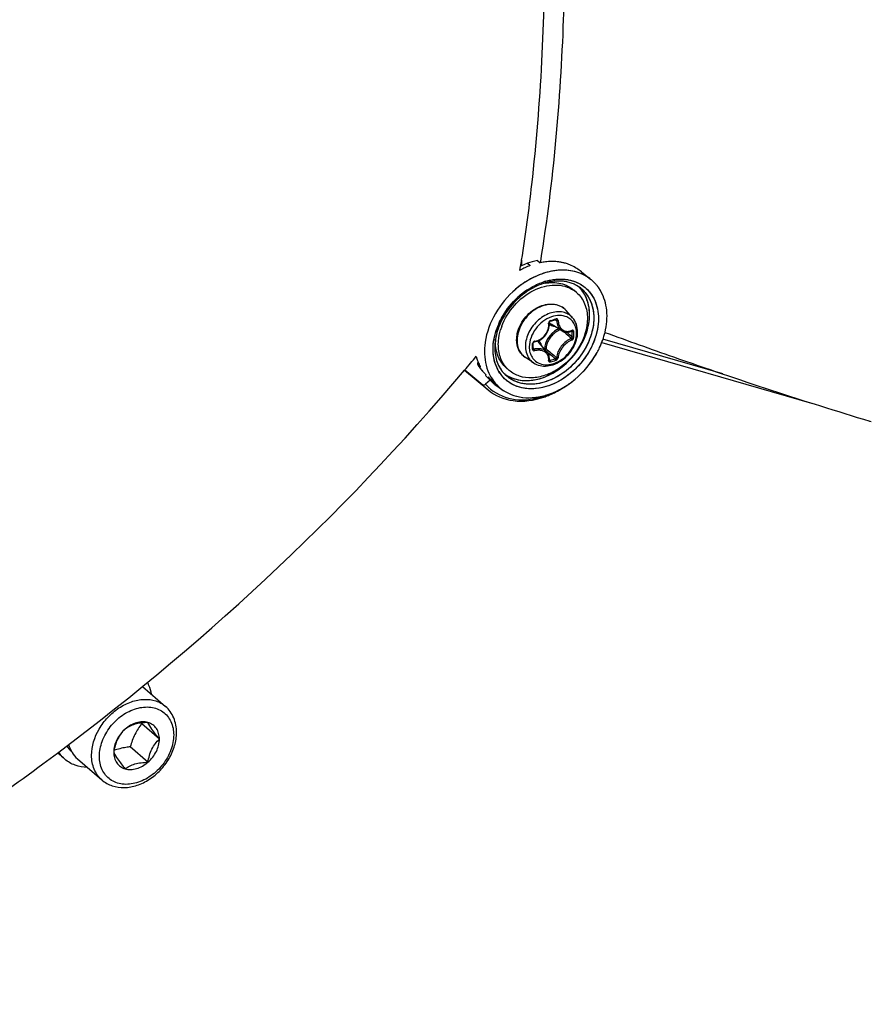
# Model space of a CAD drawing. Header units: millimetres. Extents: x 0 to 420, y 0 to 297.
# Tile 376 of 514: x 350.96 to 358.4, y 171.95 to 180.55. Entities that reach past the tile are written whole.
import ezdxf

# ---------------------------------------------------------------- set-up
doc = ezdxf.new("R2010")
doc.units = ezdxf.units.MM
doc.header["$LTSCALE"] = 23.1
doc.layers.get('0').update_dxf_attribs({"linetype": 'CONTINUOUS'})

msp = doc.modelspace()

# ---------------------------------------------------------------- linework, layer by layer
at = {"color": 7, "linetype": 'Continuous'}
for p, q in [((355.344, 178.4539), (355.344, 178.4032)), ((355.4813, 178.4504), (355.5058, 178.4302)), ((355.5077, 178.4459), (355.5051, 178.4303)), ((355.5081, 178.4454), (355.5055, 178.4298)), ((355.5058, 178.4302), (355.5068, 178.4304)), ((355.329, 178.3638), (355.335, 178.3992)), ((355.3296, 178.3631), (355.3354, 178.3987)), ((355.344, 178.4032), (355.335, 178.3992)), ((355.3946, 178.4254), (355.344, 178.4032)), ((355.3946, 178.4254), (355.4192, 178.4052)), ((355.8668, 178.3503), (355.9491, 178.2846)), ((355.3898, 178.1906), (355.4001, 178.1974)), ((355.5383, 178.2495), (355.539, 178.2496)), ((355.5383, 178.2494), (355.539, 178.2495)), ((355.5503, 178.2536), (355.5481, 178.2528)), ((355.5503, 178.2536), (355.5481, 178.2529)), ((355.8244, 178.17), (355.7994, 178.1917)), ((355.7893, 177.9501), (355.7339, 178.0126)), ((355.5942, 177.9188), (355.609, 177.9229)), ((355.6058, 177.957), (355.6054, 177.9569)), ((355.6058, 177.957), (355.6054, 177.9569)), ((355.6384, 177.9315), (355.6495, 177.9255)), ((355.6953, 177.8363), (355.6025, 177.8939)), ((355.7357, 177.8239), (355.738, 177.822)), ((355.7792, 177.8321), (355.7862, 177.8284)), ((355.783, 177.8339), (355.7821, 177.8332)), ((355.7821, 177.8332), (355.7834, 177.8337)), ((355.7834, 177.8337), (355.7839, 177.8337)), ((355.1157, 177.7609), (355.1157, 177.7613)), ((355.1159, 177.761), (355.1159, 177.7613)), ((357.1017, 177.4589), (356.0545, 177.7611)), ((355.0214, 177.7034), (355.0214, 177.703)), ((355.446, 177.7092), (355.4459, 177.7279)), ((355.4459, 177.6806), (355.446, 177.7041)), ((355.4459, 177.6875), (355.4552, 177.6751)), ((355.446, 177.7041), (355.446, 177.7092)), ((355.5675, 177.6475), (355.4975, 177.7309)), ((355.5445, 177.6802), (355.5409, 177.6792)), ((355.5541, 177.6634), (355.5698, 177.6501)), ((356.0448, 177.7332), (357.8792, 177.2036)), ((354.9605, 177.5701), (354.9587, 177.5441)), ((355.4479, 177.5559), (355.3781, 177.6017)), ((355.5698, 177.6501), (355.5875, 177.6351)), ((355.5853, 177.5793), (355.5862, 177.5784)), ((355.5861, 177.5863), (355.592, 177.5781)), ((355.5861, 177.5863), (355.5888, 177.5826)), ((355.5862, 177.5784), (355.5872, 177.5779)), ((354.8456, 177.4916), (355.0472, 177.3216)), ((354.8486, 177.4952), (355.0039, 177.3642)), ((354.9587, 177.5441), (354.9822, 177.522)), ((354.975, 177.5171), (354.9745, 177.5179)), ((354.975, 177.5171), (354.9745, 177.5178)), ((354.9818, 177.5227), (354.9822, 177.522)), ((354.9819, 177.5228), (354.9822, 177.522)), ((355.002, 177.4816), (355.0256, 177.4595)), ((355.2352, 177.4897), (355.2102, 177.5114)), ((355.0314, 177.4534), (355.0266, 177.444)), ((355.0695, 177.4038), (355.0266, 177.444)), ((355.0695, 177.4038), (355.0289, 177.3687)), ((355.0507, 177.4333), (355.1396, 177.3499)), ((355.0695, 177.4038), (355.0912, 177.3817)), ((358.3867, 177.0469), (358.401, 177.0426)), ((358.387, 177.0467), (358.4013, 177.0423)), ((352.0287, 174.7283), (352.2303, 174.5537)), ((352.1771, 174.2685), (352.0221, 174.4028)), ((351.3497, 174.0926), (351.2997, 174.1359)), ((352.0771, 174.0664), (351.9221, 174.2007)), ((351.4606, 174.0958), (351.6738, 173.9112))]:
    msp.add_line(p, q, dxfattribs=at)
for points in [[(355.5862, 177.8957), (355.5854, 177.9062), (355.5854, 177.9076), (355.5857, 177.9092), (355.5861, 177.9107), (355.5868, 177.9122), (355.5876, 177.9137), (355.5886, 177.915), (355.5898, 177.9162), (355.591, 177.9172), (355.5923, 177.918), (355.5936, 177.9186), (355.5942, 177.9188)], [(355.609, 177.9229), (355.6179, 177.9255), (355.6267, 177.928), (355.6415, 177.9324)], [(355.6415, 177.9324), (355.6421, 177.9326), (355.6432, 177.9327), (355.6441, 177.9327), (355.6449, 177.9324), (355.6452, 177.9323)], [(355.4567, 177.7393), (355.4663, 177.7412), (355.479, 177.7447), (355.4914, 177.7493), (355.5034, 177.755), (355.5149, 177.7618), (355.5258, 177.7695), (355.536, 177.7782), (355.5455, 177.7877), (355.5541, 177.7979), (355.5619, 177.8088), (355.5686, 177.8202), (355.5744, 177.8322), (355.5791, 177.8445), (355.5826, 177.8571), (355.585, 177.8699), (355.5862, 177.8828), (355.5862, 177.8957)], [(355.6952, 177.8364), (355.699, 177.8342), (355.7074, 177.8301), (355.7162, 177.8271), (355.7254, 177.825), (355.735, 177.8239)], [(355.735, 177.8239), (355.7447, 177.8239), (355.7546, 177.825), (355.7646, 177.8271), (355.7746, 177.8302), (355.7821, 177.8332)], [(355.4459, 177.7279), (355.4459, 177.7287), (355.4462, 177.73), (355.4466, 177.7314), (355.4473, 177.7328), (355.4483, 177.7341), (355.4493, 177.7354), (355.4506, 177.7365), (355.4519, 177.7374), (355.4533, 177.7382), (355.4548, 177.7388), (355.4563, 177.7392), (355.4567, 177.7393)], [(355.4465, 177.6782), (355.4462, 177.6787), (355.446, 177.6794), (355.4459, 177.6802), (355.4459, 177.6806)], [(355.5808, 177.625), (355.577, 177.6334), (355.5723, 177.6412), (355.5675, 177.6474)], [(355.5854, 177.5801), (355.5862, 177.5873), (355.5863, 177.5972), (355.5855, 177.6068), (355.5836, 177.6161), (355.5808, 177.625)], [(355.5854, 177.5792), (355.5854, 177.5792), (355.5854, 177.5791), (355.5854, 177.5792), (355.5854, 177.5796), (355.5854, 177.5801)]]:
    msp.add_lwpolyline(points, dxfattribs=at)
for centre, radius, start, end in [((341.1898, 180.6831), 14.3288, 350.82654, 351.04884), ((355.6169, 177.8943), 0.5473, 98.97336, 101.60411), ((355.6141, 177.9119), 0.5294, 96.68859, 98.97178), ((355.6118, 177.9314), 0.5098, 93.83159, 96.69251), ((355.6104, 177.9519), 0.4893, 91.47375, 93.8283), ((355.61, 177.971), 0.4702, 88.36668, 91.47661), ((355.6104, 177.9879), 0.4533, 85.9726, 88.36178), ((355.6116, 178.0046), 0.4366, 82.54853, 85.97843), ((355.6136, 178.0202), 0.4208, 80.1968, 82.54112), ((355.616, 178.0338), 0.407, 76.21093, 80.20309), ((355.6187, 178.0453), 0.3952, 74.16715, 76.20089), ((355.6678, 177.7461), 0.7045, 116.31565, 118.73655), ((355.6603, 177.7611), 0.6879, 114.68957, 116.31309), ((355.6483, 177.7879), 0.6585, 110.36009, 114.71119), ((355.6231, 178.0601), 0.3798, 67.92224, 74.19347), ((355.5379, 177.9209), 0.5414, 59.30368, 65.09671), ((355.5587, 177.9569), 0.4999, 57.72611, 59.24869), ((355.7039, 177.7535), 0.5364, 107.2419, 108.75764), ((355.6985, 177.7712), 0.518, 106.11336, 107.38578), ((355.6808, 177.7934), 0.4783, 104.81824, 105.95505), ((355.6831, 177.7853), 0.4867, 104.83782, 105.82661), ((355.6753, 177.8168), 0.4543, 97.79946, 104.90926), ((355.675, 177.8169), 0.4542, 97.76099, 104.8724), ((355.6694, 177.8563), 0.4143, 94.73186, 97.73086), ((355.6701, 177.8506), 0.4201, 94.7532, 97.71086), ((355.6675, 177.8823), 0.3883, 88.61528, 94.76342), ((355.6677, 177.8825), 0.3881, 88.64073, 94.79328), ((355.6679, 177.909), 0.3616, 84.94771, 88.58318), ((355.6681, 177.9107), 0.3599, 84.94618, 88.59836), ((355.6703, 177.9338), 0.3367, 78.44251, 84.97377), ((355.6703, 177.9339), 0.3366, 78.44528, 84.97884), ((355.6744, 177.9549), 0.3152, 74.44654, 78.40887), ((355.6748, 177.9567), 0.3134, 74.42201, 78.40695), ((355.6787, 177.9704), 0.2991, 66.87109, 74.43713), ((355.6791, 177.9715), 0.298, 66.86636, 74.46287), ((355.7205, 177.9919), 0.3717, 66.70874, 67.7143), ((355.732, 178.0129), 0.3478, 49.06362, 51.38133), ((355.7322, 178.0131), 0.3474, 49.06265, 51.38417), ((355.7316, 178.0125), 0.3483, 44.96524, 49.05918), ((355.7319, 178.0128), 0.3479, 44.96163, 49.06021), ((355.7298, 178.0107), 0.3509, 41.90395, 44.96067), ((355.7299, 178.0108), 0.3507, 41.9065, 44.96465), ((355.768, 177.6286), 0.6774, 122.90218, 132.42743), ((355.7674, 177.6296), 0.6763, 123.93982, 130.92048), ((355.6907, 177.7604), 0.5128, 107.20857, 110.38527), ((355.6899, 177.7638), 0.5093, 107.32446, 110.44378), ((355.6832, 177.7852), 0.4869, 106.11324, 107.31053), ((355.6859, 177.7755), 0.4969, 106.09971, 107.19801), ((355.6186, 177.8527), 0.4048, 99.99067, 101.34651), ((355.6817, 177.7902), 0.4817, 105.9539, 106.11066), ((355.6832, 177.9814), 0.2872, 63.20249, 66.83908), ((355.6834, 177.9821), 0.2865, 63.1866, 66.83208), ((355.658, 177.9778), 0.2542, 49.1138, 56.51182), ((355.689, 177.9926), 0.2746, 51.45357, 63.22677), ((355.6466, 178.0155), 0.2832, 42.60622, 45.71581), ((355.6462, 178.0151), 0.2837, 42.65384, 45.69266), ((355.6454, 178.0143), 0.2849, 42.00251, 42.65523), ((355.6457, 178.0147), 0.2844, 41.99977, 42.60766), ((355.6429, 178.0122), 0.2882, 34.71844, 41.98672), ((355.6801, 177.9829), 0.2877, 34.74605, 51.27615), ((355.7269, 178.0081), 0.3547, 37.78256, 41.90075), ((355.7272, 178.0084), 0.3543, 37.77973, 41.90292), ((355.7243, 178.0061), 0.3581, 35.68385, 37.78205), ((355.7239, 178.0058), 0.3586, 35.24001, 37.78436), ((355.7227, 178.0049), 0.36, 35.23776, 35.68506), ((355.7218, 178.0043), 0.3612, 34.73195, 35.23773), ((355.7224, 178.0047), 0.3604, 34.72691, 35.24162), ((355.7155, 178), 0.3688, 29.51432, 34.7143), ((355.7157, 178.0002), 0.3685, 29.51103, 34.70771), ((355.7874, 177.6069), 0.7065, 132.39492, 148.85272), ((355.7768, 177.6183), 0.6909, 130.90081, 132.28464), ((355.6187, 177.9105), 0.1539, 50.53518, 52.38989), ((355.6188, 177.9107), 0.1537, 47.20358, 50.53486), ((355.6183, 177.9102), 0.1545, 41.53019, 47.1948), ((355.7429, 177.6329), 0.6549, 154.55997, 155.05345), ((355.7524, 177.6283), 0.6654, 151.20704, 154.5529), ((355.7622, 177.6229), 0.6767, 148.91513, 151.21155), ((355.0642, 179.8583), 2.0045, 285.39308, 286.80749), ((355.685, 177.7269), 0.2433, 109.0753, 109.22931), ((355.7037, 177.649), 0.6125, 158.95151, 161.75789), ((355.7102, 177.6468), 0.6194, 158.58314, 159.04535), ((355.726, 177.6404), 0.6365, 155.97088, 158.95168), ((355.7216, 177.6422), 0.6317, 156.1637, 158.57629), ((355.7388, 177.6348), 0.6504, 155.05293, 155.97876), ((355.6488, 177.6977), 0.5108, 159.68136, 163.43785), ((355.6498, 177.9702), 0.0898, 224.14979, 225.13489), ((355.65, 177.9705), 0.0901, 225.16768, 238.19258), ((355.7509, 177.6685), 0.202, 114.0645, 126.40526), ((347.5983, 168.2622), 12.5417, 49.56104, 49.72441), ((355.7405, 177.9366), 0.1071, 290.31697, 292.26307), ((355.7393, 177.9396), 0.1103, 292.2624, 294.07545), ((354.321, 177.8046), 1.4654, 0.00233, 0.92882), ((354.3227, 177.8037), 1.4783, 0.0024, 0.92888), ((355.5945, 177.6846), 0.4855, 172.51311, 173.569), ((355.5869, 177.6855), 0.4778, 172.64471, 173.57065), ((355.5977, 177.6841), 0.4887, 170.9678, 172.64111), ((355.6046, 177.6833), 0.4956, 170.9567, 172.51146), ((355.5139, 177.7389), 0.3989, 176.84096, 179.98573), ((355.462, 177.7235), 0.0216, 99.06376, 106.76369), ((355.4285, 177.6729), 0.0902, 40.02572, 53.88647), ((355.7647, 177.6506), 0.2113, 135.09832, 148.10442), ((348.3334, 169.1236), 11.4092, 49.26308, 49.56466), ((347.7549, 168.3256), 12.4061, 49.65654, 49.94798), ((354.3696, 177.8046), 1.4168, 359.05537, 0.00295), ((354.3718, 177.8037), 1.4292, 359.05547, 0.00301), ((353.2986, 177.6993), 2.1407, 0.00233, 0.64253), ((353.3786, 177.6993), 2.0607, 359.34524, 0.00194), ((355.4432, 177.6806), 0.00271, 351.60329, 359.32144), ((355.4132, 177.6725), 0.1114, 16.50857, 23.3442), ((363.2103, 186.7644), 11.8794, 229.89404, 230.16205), ((339.6972, 190.2664), 19.8161, 319.85896, 320.31525), ((355.3591, 177.7214), 0.4268, 194.79108, 196.49377), ((355.3495, 177.7185), 0.4168, 196.49137, 199.11174), ((355.3494, 177.7185), 0.4167, 196.49124, 199.11198), ((355.3407, 177.7155), 0.4075, 199.1151, 200.94263), ((355.3343, 177.713), 0.4006, 200.93755, 202.45476), ((362.7004, 186.0567), 11.0235, 229.81565, 230.16603), ((355.2172, 178.9652), 1.4368, 285.12112, 287.07727), ((355.2179, 178.9633), 1.4495, 285.13021, 287.08635), ((362.2619, 185.6272), 10.3986, 230.16047, 230.51372), ((355.3118, 178.0248), 0.789, 329.89548, 331.32137), ((355.284, 177.7224), 0.371, 208.72649, 210.70742), ((355.3262, 177.7097), 0.3918, 202.45022, 205.24081), ((355.2795, 177.7197), 0.3658, 210.70754, 212.70711), ((355.2787, 177.7192), 0.3648, 210.70555, 213.50232), ((355.2766, 177.7179), 0.3623, 212.70922, 213.50669), ((355.3151, 177.7044), 0.3796, 205.23839, 208.59709), ((355.3151, 177.7044), 0.3795, 205.23836, 208.59632), ((355.2747, 177.7166), 0.36, 213.64571, 214.72641), ((355.2705, 177.7137), 0.3549, 213.62951, 220.83979), ((355.2721, 177.7148), 0.3569, 214.72521, 216.75798), ((355.2694, 177.7127), 0.3535, 216.75852, 218.80436), ((355.267, 177.7109), 0.3505, 218.80456, 220.86217), ((355.413, 177.6408), 0.3128, 210.79009, 214.71405), ((355.3998, 177.6551), 0.285, 214.19294, 214.45497), ((355.3994, 177.6548), 0.2845, 214.45497, 214.71783), ((355.3932, 177.6505), 0.2769, 214.45948, 214.72693), ((355.3915, 177.6493), 0.2748, 214.69889, 226.77666), ((355.4017, 177.6819), 0.2543, 221.70798, 229.09647), ((355.2885, 177.6869), 0.3477, 220.85049, 222.80804), ((355.4034, 177.6217), 0.3795, 208.25195, 208.50269), ((355.4031, 177.6216), 0.3791, 208.28896, 208.50807), ((355.3952, 177.6171), 0.3701, 208.47923, 214.6989), ((355.2901, 177.6805), 0.3541, 233.68277, 237.60885), ((355.3826, 177.6084), 0.3548, 214.70639, 226.77538), ((355.4068, 177.6366), 0.3052, 214.72363, 222.49614), ((355.3616, 177.6861), 0.2812, 231.41688, 232.72204), ((355.3614, 177.6859), 0.281, 231.40641, 232.71341), ((355.3627, 177.6876), 0.2831, 232.72517, 236.28952), ((355.3625, 177.6874), 0.2828, 232.71654, 236.28836), ((355.3641, 177.6898), 0.2856, 236.28857, 238.56261), ((355.3639, 177.6895), 0.2854, 236.28744, 238.55443), ((355.3026, 177.6243), 0.3961, 221.04938, 229.84574), ((355.3186, 177.6226), 0.3852, 221.23813, 225.79496), ((355.3171, 177.6211), 0.3831, 225.79755, 230.3608), ((355.3327, 177.6391), 0.3531, 226.8271, 227.67497), ((355.3325, 177.6389), 0.3527, 227.67516, 232.17418), ((355.2921, 177.6838), 0.3579, 237.60936, 240.35668), ((355.3337, 177.6405), 0.3547, 232.18307, 237.36003), ((355.3777, 177.6037), 0.348, 226.8293, 227.79329), ((355.3772, 177.6032), 0.3473, 226.82951, 227.79342), ((355.3366, 177.6451), 0.3602, 237.36206, 241.65366), ((355.3034, 177.9459), 0.7289, 288.83726, 292.1284), ((355.3163, 177.929), 0.7002, 289.22178, 289.97217), ((355.3891, 177.8463), 0.5972, 285.35535, 285.70945), ((355.3881, 177.8499), 0.601, 285.70949, 286.104), ((355.3885, 177.8487), 0.5997, 285.7065, 286.11081), ((355.3828, 177.8678), 0.6196, 286.11887, 289.45337), ((355.3829, 177.8672), 0.619, 286.12661, 289.45581), ((354.7794, 176.5254), 3.4798, 217.46975, 217.58992), ((351.4842, 174.3489), 0.2818, 225.66328, 229.10407), ((351.5628, 174.3381), 0.2351, 213.65953, 228.59077)]:
    msp.add_arc(centre, radius, start, end, dxfattribs=at)
for points, knots in [([(355.7215, 181.3139), (355.7215, 181.0609), (355.705, 180.1018), (355.6209, 179.1428), (355.5081, 178.4454)], [0, 0, 0, 0, 0.263653, 1, 1, 1, 1]), ([(355.3442, 178.4536), (355.3787, 178.6731), (355.5034, 179.6048), (355.5483, 180.5463), (355.5483, 181.2639)], [0, 0, 0, 0, 0.236405, 1, 1, 1, 1]), ([(353.4105, 169.9695), (355.4863, 170.1117), (359.7227, 170.8215), (365.9259, 172.9975), (371.9491, 176.234), (375.6786, 179.0011), (377.4628, 180.5256)], [0, 0, 0, 0, 0.23396, 0.479862, 0.736111, 1, 1, 1, 1]), ([(343.7861, 171.6694), (344.9761, 171.201), (347.479, 170.4517), (351.4264, 169.92), (355.5525, 169.97), (361.2919, 170.8227), (368.5188, 173.3611), (373.7947, 176.6406), (376.308, 178.5673)], [0, 0, 0, 0, 0.110691, 0.22497, 0.343508, 0.466632, 0.725895, 1, 1, 1, 1]), ([(355.8615, 178.3359), (355.8172, 178.354), (355.7168, 178.3738), (355.56, 178.353), (355.4042, 178.2867), (355.3104, 178.2171), (355.2668, 178.1767)], [0, 0, 0, 0, 0.222127, 0.463324, 0.724409, 1, 1, 1, 1]), ([(355.5547, 178.3438), (355.529, 178.3364), (355.4241, 178.2984), (355.3294, 178.2346), (355.2673, 178.1772)], [0, 0, 0, 0, 0.240548, 1, 1, 1, 1]), ([(355.8605, 178.3363), (355.8146, 178.3549), (355.7104, 178.3745), (355.6065, 178.3588), (355.5547, 178.3438)], [0, 0, 0, 0, 0.478686, 1, 1, 1, 1]), ([(355.4001, 178.1974), (355.4115, 178.2048), (355.457, 178.2321), (355.506, 178.2537), (355.5437, 178.2655)], [0, 0, 0, 0, 0.256624, 1, 1, 1, 1]), ([(355.5449, 178.2658), (355.6024, 178.2837), (355.7193, 178.2997), (355.833, 178.2609), (355.8775, 178.23)], [0, 0, 0, 0, 0.526189, 1, 1, 1, 1]), ([(355.5484, 178.2514), (355.5937, 178.2593), (355.6638, 178.2594), (355.7477, 178.2293), (355.7835, 178.2054), (355.7994, 178.1917)], [0, 0, 0, 0, 0.519584, 0.762839, 1, 1, 1, 1]), ([(355.5547, 178.2688), (355.6114, 178.2851), (355.7264, 178.2985), (355.888, 178.2408), (355.9951, 178.1088), (356.0272, 177.9341), (355.9881, 177.7463), (355.8571, 177.5147), (355.6823, 177.3845), (355.5549, 177.3476)], [0, 0, 0, 0, 0.121621, 0.231441, 0.339036, 0.455715, 0.58604, 0.726441, 1, 1, 1, 1]), ([(355.2673, 178.1772), (355.199, 178.114), (355.0861, 177.9679), (355.0292, 177.7908), (355.0214, 177.7034)], [0, 0, 0, 0, 0.514697, 1, 1, 1, 1]), ([(355.1697, 177.8751), (355.1944, 177.9418), (355.271, 178.0659), (355.4122, 178.1771), (355.5397, 178.2261), (355.6336, 178.2394), (355.7222, 178.2288), (355.7752, 178.2051), (355.7982, 178.1899)], [0, 0, 0, 0, 0.270012, 0.538889, 0.665622, 0.784297, 0.895035, 1, 1, 1, 1]), ([(355.5121, 178.2411), (355.4948, 178.2346), (355.4247, 178.2043), (355.361, 178.16), (355.3182, 178.1212)], [0, 0, 0, 0, 0.24182, 1, 1, 1, 1]), ([(355.5121, 178.241), (355.4948, 178.2346), (355.4248, 178.2043), (355.3611, 178.16), (355.3182, 178.1213)], [0, 0, 0, 0, 0.241812, 1, 1, 1, 1]), ([(355.8601, 178.2074), (355.8885, 178.1847), (355.938, 178.1259), (355.9758, 178.0137), (355.9768, 177.8873), (355.9299, 177.7104), (355.7943, 177.5136), (355.6285, 177.4117), (355.5402, 177.3863)], [0, 0, 0, 0, 0.104524, 0.214592, 0.333967, 0.462949, 0.735941, 1, 1, 1, 1]), ([(355.8244, 178.17), (355.8396, 178.1569), (355.8672, 178.1264), (355.9083, 178.0519), (355.9195, 177.9862), (355.9195, 177.9424)], [0, 0, 0, 0, 0.238021, 0.481682, 1, 1, 1, 1]), ([(355.9266, 177.8755), (355.9396, 177.9351), (355.9451, 178.0542), (355.8935, 178.1645), (355.8571, 178.205)], [0, 0, 0, 0, 0.52857, 1, 1, 1, 1]), ([(355.9266, 177.8755), (355.9382, 177.9288), (355.9448, 178.0347), (355.9077, 178.136), (355.8797, 178.1763)], [0, 0, 0, 0, 0.526211, 1, 1, 1, 1]), ([(356.0729, 177.8219), (356.0882, 177.8845), (356.1003, 178.0091), (356.0651, 178.131), (356.0364, 178.1817)], [0, 0, 0, 0, 0.525255, 1, 1, 1, 1]), ([(356.0729, 177.8218), (356.0881, 177.8844), (356.1003, 178.0091), (356.0651, 178.131), (356.0364, 178.1817)], [0, 0, 0, 0, 0.525179, 1, 1, 1, 1]), ([(355.3182, 178.1213), (355.2986, 178.1035), (355.2257, 178.0292), (355.1697, 177.9377), (355.1426, 177.8649)], [0, 0, 0, 0, 0.253572, 1, 1, 1, 1]), ([(355.3182, 178.1212), (355.2986, 178.1035), (355.2256, 178.0292), (355.1697, 177.9377), (355.1426, 177.8649)], [0, 0, 0, 0, 0.253634, 1, 1, 1, 1]), ([(355.1438, 177.8975), (355.1534, 177.9192), (355.1969, 178.0047), (355.2585, 178.0809), (355.3119, 178.1295)], [0, 0, 0, 0, 0.247123, 1, 1, 1, 1]), ([(355.9536, 178.1537), (355.9837, 178.1103), (356.0233, 178.0011), (356.0111, 177.8219), (355.9376, 177.6437), (355.8129, 177.4884), (355.6533, 177.3756), (355.4782, 177.3207), (355.3085, 177.3339), (355.2158, 177.3932), (355.1818, 177.4304)], [0, 0, 0, 0, 0.111601, 0.235694, 0.371611, 0.512961, 0.65114, 0.778817, 0.893431, 1, 1, 1, 1]), ([(355.9165, 178.1469), (355.9444, 178.1067), (355.9814, 178.0061), (355.972, 177.8406), (355.9065, 177.675), (355.7937, 177.5291), (355.6479, 177.4208), (355.4864, 177.364), (355.3278, 177.3681), (355.2376, 177.4169), (355.2033, 177.449)], [0, 0, 0, 0, 0.111188, 0.234535, 0.369608, 0.510439, 0.648802, 0.777413, 0.893182, 1, 1, 1, 1]), ([(376.888, 178.065), (374.3747, 176.1383), (369.0988, 172.8588), (361.8719, 170.3204), (356.1325, 169.4677), (352.0064, 169.4177), (348.059, 169.9494), (345.5561, 170.6987), (344.3661, 171.1671)], [0, 0, 0, 0, 0.274105, 0.533368, 0.656492, 0.77503, 0.889309, 1, 1, 1, 1]), ([(355.7126, 178.0325), (355.6963, 178.045), (355.6569, 178.0642), (355.5895, 178.0696), (355.5188, 178.0531), (355.4506, 178.0169), (355.3903, 177.964), (355.3286, 177.88), (355.3041, 177.8023), (355.3041, 177.7522)], [0, 0, 0, 0, 0.104897, 0.216899, 0.338904, 0.47012, 0.607003, 0.744549, 1, 1, 1, 1]), ([(355.3089, 177.8227), (355.3214, 177.8724), (355.3726, 177.966), (355.4579, 178.03), (355.5053, 178.0495)], [0, 0, 0, 0, 0.499995, 1, 1, 1, 1]), ([(355.7198, 177.9943), (355.7022, 177.9997), (355.6635, 178.0047), (355.6039, 177.9953), (355.5447, 177.9704), (355.4713, 177.9189), (355.4013, 177.8304), (355.3769, 177.7425), (355.3769, 177.7002)], [0, 0, 0, 0, 0.108641, 0.225762, 0.35139, 0.483442, 0.751147, 1, 1, 1, 1]), ([(355.5053, 178.0495), (355.5258, 178.058), (355.5678, 178.07), (355.6315, 178.0704), (355.6896, 178.0518), (355.7211, 178.027), (355.7339, 178.0126)], [0, 0, 0, 0, 0.270574, 0.524505, 0.765155, 1, 1, 1, 1]), ([(355.9195, 177.9424), (355.9195, 177.8583), (355.8776, 177.7279), (355.7728, 177.588), (355.6705, 177.5008), (355.5555, 177.4425), (355.437, 177.4184), (355.325, 177.4318), (355.2611, 177.4672), (355.2352, 177.4897)], [0, 0, 0, 0, 0.256473, 0.394543, 0.531644, 0.662632, 0.784011, 0.89531, 1, 1, 1, 1]), ([(355.6048, 177.9567), (355.5779, 177.9473), (355.5259, 177.9182), (355.4454, 177.8368), (355.4107, 177.7504), (355.4107, 177.6946)], [0, 0, 0, 0, 0.249772, 0.51087, 1, 1, 1, 1]), ([(355.5962, 177.9257), (355.5913, 177.9243), (355.5824, 177.9174), (355.5795, 177.9065), (355.5801, 177.9014)], [0, 0, 0, 0, 0.497141, 1, 1, 1, 1]), ([(355.5962, 177.9257), (355.5963, 177.9248), (355.5964, 177.9225), (355.5957, 177.9192), (355.5942, 177.9188)], [0, 0, 0, 0, 0.348, 1, 1, 1, 1]), ([(355.7387, 177.9562), (355.719, 177.9648), (355.6733, 177.9734), (355.6281, 177.9647), (355.6058, 177.957)], [0, 0, 0, 0, 0.475967, 1, 1, 1, 1]), ([(355.6438, 177.9394), (355.6439, 177.9385), (355.644, 177.9362), (355.6431, 177.9329), (355.6415, 177.9324)], [0, 0, 0, 0, 0.339767, 1, 1, 1, 1]), ([(355.6629, 177.9253), (355.6626, 177.9298), (355.6594, 177.937), (355.6506, 177.9405), (355.646, 177.9401), (355.6438, 177.9394)], [0, 0, 0, 0, 0.502703, 0.74499, 1, 1, 1, 1]), ([(355.6495, 177.9255), (355.6495, 177.9262), (355.6489, 177.9289), (355.647, 177.9313), (355.6452, 177.9323)], [0, 0, 0, 0, 0.264576, 1, 1, 1, 1]), ([(355.6495, 177.9255), (355.6505, 177.9072), (355.6581, 177.8726), (355.6816, 177.8449), (355.6952, 177.8364)], [0, 0, 0, 0, 0.531229, 1, 1, 1, 1]), ([(355.6629, 177.9253), (355.6606, 177.9246), (355.6561, 177.9242), (355.6514, 177.9246), (355.6495, 177.9255)], [0, 0, 0, 0, 0.5364, 1, 1, 1, 1]), ([(355.6629, 177.9253), (355.6637, 177.9129), (355.668, 177.8891), (355.6843, 177.8582), (355.7095, 177.8368), (355.7302, 177.8311), (355.7405, 177.8304)], [0, 0, 0, 0, 0.279104, 0.533854, 0.769255, 1, 1, 1, 1]), ([(355.7893, 177.9501), (355.7802, 177.9604), (355.7588, 177.9786), (355.7332, 177.9902), (355.7198, 177.9943)], [0, 0, 0, 0, 0.49562, 1, 1, 1, 1]), ([(355.8237, 177.8138), (355.8237, 177.8294), (355.8202, 177.8598), (355.8034, 177.9016), (355.7758, 177.9352), (355.7516, 177.9505), (355.7387, 177.9562)], [0, 0, 0, 0, 0.267263, 0.518158, 0.759229, 1, 1, 1, 1]), ([(355.8336, 177.8249), (355.8336, 177.848), (355.8268, 177.8934), (355.8038, 177.9336), (355.7893, 177.9501)], [0, 0, 0, 0, 0.512429, 1, 1, 1, 1]), ([(351.3167, 169.382), (353.4287, 169.2049), (357.8305, 169.3479), (364.4113, 170.9156), (370.9118, 173.7646), (374.97, 176.4061), (376.9206, 177.8981)], [0, 0, 0, 0, 0.230791, 0.475272, 0.73256, 1, 1, 1, 1]), ([(355.1459, 177.4781), (355.1155, 177.528), (355.0809, 177.6529), (355.1014, 177.7784), (355.1219, 177.8407)], [0, 0, 0, 0, 0.47079, 1, 1, 1, 1]), ([(355.1443, 177.4807), (355.1125, 177.5342), (355.0788, 177.6692), (355.1066, 177.8026), (355.1318, 177.8683)], [0, 0, 0, 0, 0.469284, 1, 1, 1, 1]), ([(355.1426, 177.8649), (355.1395, 177.8563), (355.1278, 177.8225), (355.1193, 177.7875), (355.1151, 177.7612)], [0, 0, 0, 0, 0.255549, 1, 1, 1, 1]), ([(355.1426, 177.8649), (355.1394, 177.8563), (355.1277, 177.8223), (355.1192, 177.7872), (355.1151, 177.7608)], [0, 0, 0, 0, 0.255565, 1, 1, 1, 1]), ([(355.1401, 177.7174), (355.1401, 177.7277), (355.1418, 177.7702), (355.15, 177.8124), (355.1591, 177.8433)], [0, 0, 0, 0, 0.242407, 1, 1, 1, 1]), ([(355.2151, 177.4461), (355.2433, 177.4288), (355.3084, 177.4033), (355.4565, 177.3948), (355.6504, 177.466), (355.8339, 177.6375), (355.909, 177.7943), (355.9266, 177.8755)], [0, 0, 0, 0, 0.105314, 0.217372, 0.465395, 0.735981, 1, 1, 1, 1]), ([(355.4479, 177.5559), (355.465, 177.5446), (355.5048, 177.5283), (355.5704, 177.5256), (355.6372, 177.5429), (355.7002, 177.5778), (355.7554, 177.6275), (355.8117, 177.706), (355.8336, 177.7782), (355.8336, 177.8249)], [0, 0, 0, 0, 0.11076, 0.226584, 0.349536, 0.479279, 0.613227, 0.747471, 1, 1, 1, 1]), ([(355.4586, 177.7449), (355.4764, 177.7477), (355.5114, 177.7608), (355.5531, 177.798), (355.5787, 177.8472), (355.5821, 177.884), (355.5801, 177.9014)], [0, 0, 0, 0, 0.24849, 0.504031, 0.757203, 1, 1, 1, 1]), ([(355.5048, 177.4185), (355.6072, 177.4481), (355.7948, 177.5734), (355.9037, 177.7702), (355.9266, 177.8755)], [0, 0, 0, 0, 0.496993, 1, 1, 1, 1]), ([(355.631, 177.8311), (355.6231, 177.8253), (355.5931, 177.7999), (355.5699, 177.7665), (355.5585, 177.7395)], [0, 0, 0, 0, 0.251119, 1, 1, 1, 1]), ([(355.5801, 177.9013), (355.5815, 177.9018), (355.5836, 177.9025), (355.5855, 177.9046), (355.5854, 177.9055)], [0, 0, 0, 0, 0.63264, 1, 1, 1, 1]), ([(355.5861, 177.8938), (355.5894, 177.8914), (355.6034, 177.8824), (355.6197, 177.8772), (355.6321, 177.8754)], [0, 0, 0, 0, 0.245283, 1, 1, 1, 1]), ([(355.6825, 177.8443), (355.6764, 177.842), (355.6517, 177.8308), (355.6295, 177.8142), (355.615, 177.7997)], [0, 0, 0, 0, 0.242416, 1, 1, 1, 1]), ([(355.7405, 177.8304), (355.7435, 177.8302), (355.7562, 177.8301), (355.7688, 177.8329), (355.7777, 177.8362)], [0, 0, 0, 0, 0.242499, 1, 1, 1, 1]), ([(355.7843, 177.8389), (355.7844, 177.8384), (355.7844, 177.8366), (355.7838, 177.8347), (355.783, 177.8339)], [0, 0, 0, 0, 0.296838, 1, 1, 1, 1]), ([(355.7862, 177.8284), (355.7862, 177.8289), (355.7862, 177.8309), (355.7851, 177.833), (355.7838, 177.8337)], [0, 0, 0, 0, 0.295427, 1, 1, 1, 1]), ([(355.8008, 177.8277), (355.8007, 177.8317), (355.7983, 177.8384), (355.7902, 177.8408), (355.7863, 177.8397), (355.7843, 177.8389)], [0, 0, 0, 0, 0.500392, 0.734456, 1, 1, 1, 1]), ([(355.8008, 177.8277), (355.7984, 177.8267), (355.7933, 177.8261), (355.7882, 177.827), (355.7862, 177.8284)], [0, 0, 0, 0, 0.520163, 1, 1, 1, 1]), ([(355.1121, 177.739), (355.1071, 177.6949), (355.1091, 177.6088), (355.1416, 177.5281), (355.1641, 177.495)], [0, 0, 0, 0, 0.525527, 1, 1, 1, 1]), ([(355.1121, 177.739), (355.1071, 177.6946), (355.1092, 177.6081), (355.1421, 177.5271), (355.1649, 177.4939)], [0, 0, 0, 0, 0.526056, 1, 1, 1, 1]), ([(355.2102, 177.5114), (355.195, 177.5245), (355.1673, 177.555), (355.1263, 177.6295), (355.1151, 177.6952), (355.1151, 177.739)], [0, 0, 0, 0, 0.238021, 0.481682, 1, 1, 1, 1]), ([(355.3005, 177.7579), (355.3005, 177.7632), (355.3013, 177.785), (355.3048, 177.8067), (355.3089, 177.8227)], [0, 0, 0, 0, 0.244438, 1, 1, 1, 1]), ([(355.3781, 177.6017), (355.3659, 177.6097), (355.3435, 177.6293), (355.3099, 177.68), (355.3005, 177.727), (355.3005, 177.7579)], [0, 0, 0, 0, 0.241984, 0.486768, 1, 1, 1, 1]), ([(355.3041, 177.7522), (355.3041, 177.7222), (355.313, 177.6768), (355.3452, 177.628), (355.3665, 177.6093), (355.3781, 177.6017)], [0, 0, 0, 0, 0.517982, 0.760912, 1, 1, 1, 1]), ([(355.4347, 177.605), (355.4451, 177.5882), (355.4741, 177.5585), (355.5341, 177.5369), (355.6019, 177.54), (355.67, 177.5659), (355.7322, 177.6114), (355.797, 177.6891), (355.8237, 177.7649), (355.8237, 177.8138)], [0, 0, 0, 0, 0.105488, 0.213714, 0.331476, 0.460622, 0.598286, 0.738716, 1, 1, 1, 1]), ([(355.4558, 177.7442), (355.4512, 177.7428), (355.4429, 177.7373), (355.4392, 177.7278), (355.4392, 177.7233)], [0, 0, 0, 0, 0.515676, 1, 1, 1, 1]), ([(355.4586, 177.7449), (355.4586, 177.7435), (355.4586, 177.7416), (355.4574, 177.7394), (355.4567, 177.7393)], [0, 0, 0, 0, 0.650306, 1, 1, 1, 1]), ([(355.5155, 177.7166), (355.5141, 177.7198), (355.5082, 177.732), (355.4997, 177.7429), (355.4924, 177.7498)], [0, 0, 0, 0, 0.255247, 1, 1, 1, 1]), ([(355.5585, 177.7395), (355.5565, 177.7346), (355.5494, 177.7155), (355.5453, 177.6953), (355.5445, 177.6802)], [0, 0, 0, 0, 0.258896, 1, 1, 1, 1]), ([(355.5853, 177.7622), (355.5812, 177.7556), (355.567, 177.7297), (355.5587, 177.7002), (355.5576, 177.6784)], [0, 0, 0, 0, 0.261592, 1, 1, 1, 1]), ([(355.7789, 177.7685), (355.7623, 177.7624), (355.7296, 177.7431), (355.6894, 177.7025), (355.6604, 177.6544), (355.6506, 177.6187), (355.6495, 177.6018)], [0, 0, 0, 0, 0.24174, 0.507568, 0.769195, 1, 1, 1, 1]), ([(355.7843, 177.756), (355.7688, 177.7501), (355.7383, 177.7318), (355.7008, 177.6937), (355.6735, 177.6486), (355.6641, 177.6153), (355.6629, 177.5995)], [0, 0, 0, 0, 0.241461, 0.507728, 0.769702, 1, 1, 1, 1]), ([(355.7789, 177.7685), (355.78, 177.769), (355.7841, 177.772), (355.7864, 177.7774), (355.7862, 177.7812)], [0, 0, 0, 0, 0.233629, 1, 1, 1, 1]), ([(355.7843, 177.756), (355.7845, 177.7596), (355.7829, 177.7644), (355.7798, 177.7679), (355.7789, 177.7685)], [0, 0, 0, 0, 0.766459, 1, 1, 1, 1]), ([(355.7843, 177.756), (355.7866, 177.7569), (355.7951, 177.7623), (355.8007, 177.7725), (355.8008, 177.7802)], [0, 0, 0, 0, 0.2401, 1, 1, 1, 1]), ([(355.8008, 177.7802), (355.7984, 177.7792), (355.7933, 177.7786), (355.7882, 177.7798), (355.7862, 177.7812)], [0, 0, 0, 0, 0.516682, 1, 1, 1, 1]), ([(356.004, 177.6461), (356.0117, 177.6602), (356.0402, 177.7164), (356.0618, 177.7763), (356.0729, 177.8219)], [0, 0, 0, 0, 0.255425, 1, 1, 1, 1]), ([(356.004, 177.6461), (356.0117, 177.6603), (356.0402, 177.7164), (356.0617, 177.7762), (356.0729, 177.8218)], [0, 0, 0, 0, 0.255502, 1, 1, 1, 1]), ([(356.0727, 177.8216), (356.2718, 177.7488), (357.0377, 177.4744), (357.8109, 177.22), (358.387, 177.0467)], [0, 0, 0, 0, 0.260538, 1, 1, 1, 1]), ([(355.0214, 177.7034), (355.0193, 177.6798), (355.0166, 177.5906), (355.0382, 177.4996), (355.0692, 177.4419)], [0, 0, 0, 0, 0.265651, 1, 1, 1, 1]), ([(355.0214, 177.703), (355.0193, 177.6794), (355.0167, 177.5904), (355.0382, 177.4997), (355.0691, 177.4421)], [0, 0, 0, 0, 0.265545, 1, 1, 1, 1]), ([(355.2119, 177.5127), (355.1883, 177.5391), (355.1509, 177.6049), (355.1401, 177.6792), (355.1401, 177.7174)], [0, 0, 0, 0, 0.481107, 1, 1, 1, 1]), ([(355.3769, 177.7002), (355.3769, 177.6929), (355.3782, 177.6651), (355.3853, 177.6373), (355.3941, 177.6187)], [0, 0, 0, 0, 0.261199, 1, 1, 1, 1]), ([(355.4107, 177.6946), (355.4107, 177.6784), (355.4144, 177.647), (355.4267, 177.6178), (355.4347, 177.605)], [0, 0, 0, 0, 0.516185, 1, 1, 1, 1]), ([(355.4392, 177.7233), (355.4401, 177.7235), (355.4427, 177.7241), (355.4459, 177.7261), (355.4459, 177.7279)], [0, 0, 0, 0, 0.335626, 1, 1, 1, 1]), ([(355.4392, 177.6758), (355.4401, 177.6759), (355.4426, 177.6765), (355.4456, 177.6784), (355.4458, 177.6802)], [0, 0, 0, 0, 0.321323, 1, 1, 1, 1]), ([(355.4392, 177.6758), (355.4392, 177.6736), (355.4401, 177.6691), (355.4462, 177.6619), (355.4541, 177.661), (355.4586, 177.662)], [0, 0, 0, 0, 0.245151, 0.483798, 1, 1, 1, 1]), ([(355.4465, 177.6782), (355.4475, 177.677), (355.4502, 177.675), (355.4536, 177.6748), (355.4552, 177.6751)], [0, 0, 0, 0, 0.481798, 1, 1, 1, 1]), ([(355.5675, 177.6475), (355.5617, 177.6544), (355.547, 177.6665), (355.5195, 177.6771), (355.488, 177.6803), (355.4662, 177.6775), (355.4552, 177.6751)], [0, 0, 0, 0, 0.222882, 0.461558, 0.720944, 1, 1, 1, 1]), ([(355.4586, 177.662), (355.4586, 177.6644), (355.4578, 177.6689), (355.4564, 177.6733), (355.4552, 177.6751)], [0, 0, 0, 0, 0.526671, 1, 1, 1, 1]), ([(355.5709, 177.6265), (355.5662, 177.6344), (355.5529, 177.649), (355.5254, 177.6623), (355.4929, 177.667), (355.4702, 177.6645), (355.4586, 177.662)], [0, 0, 0, 0, 0.221381, 0.457911, 0.717649, 1, 1, 1, 1]), ([(355.5445, 177.6803), (355.5468, 177.6808), (355.5514, 177.6809), (355.5558, 177.6796), (355.5576, 177.6784)], [0, 0, 0, 0, 0.526419, 1, 1, 1, 1]), ([(355.5445, 177.6803), (355.5445, 177.6797), (355.5446, 177.6773), (355.5452, 177.675), (355.5458, 177.6733)], [0, 0, 0, 0, 0.234277, 1, 1, 1, 1]), ([(355.55, 177.6682), (355.553, 177.6697), (355.5562, 177.6732), (355.5575, 177.6774), (355.5576, 177.6784)], [0, 0, 0, 0, 0.762591, 1, 1, 1, 1]), ([(355.3941, 177.6187), (355.4, 177.6059), (355.4151, 177.5821), (355.4364, 177.5634), (355.4479, 177.5559)], [0, 0, 0, 0, 0.504391, 1, 1, 1, 1]), ([(355.5801, 177.5756), (355.5813, 177.5845), (355.5813, 177.6023), (355.5752, 177.6192), (355.5709, 177.6265)], [0, 0, 0, 0, 0.513521, 1, 1, 1, 1]), ([(355.5801, 177.5756), (355.5798, 177.5737), (355.58, 177.5697), (355.5851, 177.563), (355.5922, 177.563), (355.5962, 177.5641)], [0, 0, 0, 0, 0.250198, 0.477776, 1, 1, 1, 1]), ([(355.5801, 177.5756), (355.5808, 177.5758), (355.583, 177.5765), (355.5852, 177.5784), (355.5854, 177.5801)], [0, 0, 0, 0, 0.303916, 1, 1, 1, 1]), ([(355.5872, 177.5779), (355.5875, 177.5778), (355.5891, 177.5774), (355.5908, 177.5777), (355.592, 177.5781)], [0, 0, 0, 0, 0.220787, 1, 1, 1, 1]), ([(355.5962, 177.5641), (355.5965, 177.5666), (355.5957, 177.5716), (355.5937, 177.5763), (355.592, 177.5781)], [0, 0, 0, 0, 0.510568, 1, 1, 1, 1]), ([(355.6392, 177.5917), (355.6404, 177.5921), (355.645, 177.5939), (355.6491, 177.5982), (355.6495, 177.6018)], [0, 0, 0, 0, 0.265099, 1, 1, 1, 1]), ([(355.6438, 177.5778), (355.6441, 177.5803), (355.6432, 177.5854), (355.6409, 177.59), (355.6392, 177.5917)], [0, 0, 0, 0, 0.50766, 1, 1, 1, 1]), ([(355.6438, 177.5778), (355.6462, 177.5786), (355.655, 177.583), (355.6624, 177.5922), (355.6629, 177.5995)], [0, 0, 0, 0, 0.257299, 1, 1, 1, 1]), ([(355.6629, 177.5996), (355.6595, 177.5984), (355.6543, 177.5986), (355.6503, 177.6011), (355.6495, 177.6018)], [0, 0, 0, 0, 0.768189, 1, 1, 1, 1]), ([(355.7265, 177.3504), (355.7551, 177.3683), (355.8653, 177.4482), (355.9549, 177.5564), (356.004, 177.6461)], [0, 0, 0, 0, 0.248035, 1, 1, 1, 1]), ([(355.7383, 177.358), (355.7643, 177.3749), (355.8646, 177.4496), (355.9473, 177.5478), (355.9944, 177.629)], [0, 0, 0, 0, 0.248169, 1, 1, 1, 1]), ([(349.7434, 173.0862), (350.2268, 173.3899), (352.0874, 174.6592), (353.7621, 176.2064), (354.8458, 177.4915)], [0, 0, 0, 0, 0.253486, 1, 1, 1, 1]), ([(355.5549, 177.3476), (355.4782, 177.3255), (355.3526, 177.3193), (355.2144, 177.3909), (355.1648, 177.4471), (355.1459, 177.4781)], [0, 0, 0, 0, 0.522277, 0.762056, 1, 1, 1, 1]), ([(355.5402, 177.3863), (355.4804, 177.369), (355.3578, 177.3567), (355.2442, 177.4107), (355.2033, 177.449)], [0, 0, 0, 0, 0.526815, 1, 1, 1, 1]), ([(355.2151, 177.446), (355.2553, 177.4214), (355.354, 177.3912), (355.4549, 177.4041), (355.5048, 177.4185)], [0, 0, 0, 0, 0.475533, 1, 1, 1, 1]), ([(355.0289, 177.3687), (355.0269, 177.367), (355.0199, 177.3621), (355.0086, 177.3602), (355.0039, 177.3642)], [0, 0, 0, 0, 0.295916, 1, 1, 1, 1]), ([(355.0472, 177.3216), (355.1091, 177.2694), (355.2777, 177.2007), (355.4535, 177.227), (355.5387, 177.256)], [0, 0, 0, 0, 0.473847, 1, 1, 1, 1]), ([(355.0727, 177.3261), (355.1324, 177.2766), (355.2955, 177.2123), (355.4646, 177.2392), (355.5468, 177.2678)], [0, 0, 0, 0, 0.4711, 1, 1, 1, 1]), ([(355.1439, 177.3459), (355.1939, 177.3006), (355.3312, 177.237), (355.4786, 177.2511), (355.5508, 177.2714)], [0, 0, 0, 0, 0.473704, 1, 1, 1, 1]), ([(355.1439, 177.3459), (355.1935, 177.301), (355.3293, 177.2376), (355.4756, 177.2508), (355.5472, 177.2705)], [0, 0, 0, 0, 0.473977, 1, 1, 1, 1]), ([(355.5779, 177.2707), (355.5907, 177.2759), (355.6423, 177.2985), (355.6913, 177.3267), (355.7265, 177.3505)], [0, 0, 0, 0, 0.245649, 1, 1, 1, 1]), ([(355.5891, 177.2836), (355.6019, 177.2881), (355.6538, 177.3083), (355.7031, 177.335), (355.7383, 177.358)], [0, 0, 0, 0, 0.244457, 1, 1, 1, 1]), ([(355.5891, 177.2836), (355.6009, 177.2877), (355.6485, 177.3061), (355.6939, 177.33), (355.7265, 177.3504)], [0, 0, 0, 0, 0.244895, 1, 1, 1, 1]), ([(352.0715, 174.7631), (352.0755, 174.7555), (352.0905, 174.7234), (352.1002, 174.6889), (352.1046, 174.6626)], [0, 0, 0, 0, 0.244235, 1, 1, 1, 1]), ([(351.584, 174.1262), (351.584, 174.2056), (351.6235, 174.3288), (351.7225, 174.4609), (351.8191, 174.5433), (351.9278, 174.5983), (352.0397, 174.6211), (352.1454, 174.6084), (352.2058, 174.5749), (352.2303, 174.5537)], [0, 0, 0, 0, 0.256473, 0.394543, 0.531643, 0.662632, 0.784011, 0.89531, 1, 1, 1, 1]), ([(351.6523, 174.117), (351.6523, 174.1616), (351.6714, 174.2546), (351.7422, 174.3789), (351.8465, 174.4793), (351.9701, 174.5418), (352.0797, 174.5541), (352.1577, 174.5354), (352.208, 174.5088), (352.2492, 174.4704), (352.2905, 174.4046), (352.3018, 174.3444), (352.3018, 174.3045)], [0, 0, 0, 0, 0.129668, 0.269359, 0.410763, 0.544839, 0.665836, 0.721902, 0.775957, 0.829435, 0.883905, 1, 1, 1, 1]), ([(352.3268, 174.3262), (352.3268, 174.3695), (352.3153, 174.4348), (352.2739, 174.5093), (352.2458, 174.5403), (352.2303, 174.5537)], [0, 0, 0, 0, 0.511244, 0.757317, 1, 1, 1, 1]), ([(352.0771, 174.4129), (352.0615, 174.4174), (352.0274, 174.4213), (351.9752, 174.4125), (351.9235, 174.3904), (351.8919, 174.368), (351.8771, 174.3551)], [0, 0, 0, 0, 0.224948, 0.467386, 0.727185, 1, 1, 1, 1]), ([(352.0771, 174.4129), (352.0571, 174.4123), (352.0183, 174.4098), (351.9631, 174.3996), (351.9156, 174.3812), (351.8888, 174.364), (351.8771, 174.3551)], [0, 0, 0, 0, 0.28232, 0.551495, 0.791281, 1, 1, 1, 1]), ([(352.0221, 174.4028), (351.9996, 174.3736), (351.9583, 174.3096), (351.9328, 174.2379), (351.9221, 174.2007)], [0, 0, 0, 0, 0.486957, 1, 1, 1, 1]), ([(352.1771, 174.2685), (352.1544, 174.2964), (352.118, 174.3423), (352.0863, 174.3921), (352.0771, 174.4129)], [0, 0, 0, 0, 0.612491, 1, 1, 1, 1]), ([(352.1771, 174.2685), (352.1771, 174.2853), (352.173, 174.3179), (352.1528, 174.3618), (352.1199, 174.3954), (352.0918, 174.4086), (352.0771, 174.4129)], [0, 0, 0, 0, 0.266795, 0.515912, 0.756237, 1, 1, 1, 1]), ([(352.3018, 174.3045), (352.3018, 174.26), (352.2827, 174.167), (352.2119, 174.0427), (352.1076, 173.9423), (351.984, 173.8798), (351.8744, 173.8675), (351.7965, 173.8862), (351.7462, 173.9127), (351.7049, 173.9511), (351.6636, 174.017), (351.6523, 174.0771), (351.6523, 174.117)], [0, 0, 0, 0, 0.129668, 0.269359, 0.410763, 0.544839, 0.665836, 0.721902, 0.775957, 0.829435, 0.883905, 1, 1, 1, 1]), ([(351.6738, 173.9112), (351.6998, 173.8887), (351.7628, 173.8532), (351.8719, 173.8386), (351.9853, 173.8601), (352.0939, 173.9138), (352.1896, 173.9942), (352.2651, 174.0948), (352.3144, 174.2073), (352.3268, 174.2874), (352.3268, 174.3262)], [0, 0, 0, 0, 0.110355, 0.224909, 0.346504, 0.475444, 0.609358, 0.744151, 0.875428, 1, 1, 1, 1]), ([(351.8771, 174.3551), (351.8644, 174.3429), (351.8395, 174.3158), (351.7988, 174.2505), (351.7836, 174.1923), (351.7771, 174.1531)], [0, 0, 0, 0, 0.230581, 0.47882, 1, 1, 1, 1]), ([(351.8771, 174.3551), (351.847, 174.3291), (351.7982, 174.2671), (351.7771, 174.1901), (351.7771, 174.1531)], [0, 0, 0, 0, 0.51821, 1, 1, 1, 1]), ([(351.3831, 174.22), (351.39, 174.1959), (351.4098, 174.1499), (351.4423, 174.1117), (351.4606, 174.0958)], [0, 0, 0, 0, 0.509161, 1, 1, 1, 1]), ([(352.0771, 174.0664), (352.0836, 174.1057), (352.0988, 174.1639), (352.1395, 174.2292), (352.1644, 174.2563), (352.1771, 174.2685)], [0, 0, 0, 0, 0.52118, 0.769419, 1, 1, 1, 1]), ([(352.0771, 174.0664), (352.1071, 174.0925), (352.1559, 174.1545), (352.1771, 174.2315), (352.1771, 174.2685)], [0, 0, 0, 0, 0.51821, 1, 1, 1, 1]), ([(351.3497, 174.0926), (351.3343, 174.106), (351.3156, 174.1261), (351.3001, 174.1485), (351.2964, 174.1543)], [0, 0, 0, 0, 0.747732, 1, 1, 1, 1]), ([(351.6738, 173.9112), (351.6595, 173.9236), (351.6334, 173.9524), (351.5946, 174.0228), (351.584, 174.0848), (351.584, 174.1262)], [0, 0, 0, 0, 0.238021, 0.481682, 1, 1, 1, 1]), ([(351.7771, 174.1531), (351.7863, 174.1323), (351.818, 174.0825), (351.8544, 174.0366), (351.8771, 174.0087)], [0, 0, 0, 0, 0.387509, 1, 1, 1, 1]), ([(351.7771, 174.1531), (351.7771, 174.1363), (351.7811, 174.1037), (351.8013, 174.0597), (351.8342, 174.0262), (351.8623, 174.013), (351.8771, 174.0087)], [0, 0, 0, 0, 0.266795, 0.515912, 0.756237, 1, 1, 1, 1]), ([(351.9221, 174.2007), (351.9094, 174.1991), (351.8613, 174.1924), (351.8135, 174.1811), (351.7798, 174.1686)], [0, 0, 0, 0, 0.261215, 1, 1, 1, 1]), ([(351.5479, 174.02), (351.5113, 174.0209), (351.4394, 174.0331), (351.376, 174.0699), (351.3497, 174.0926)], [0, 0, 0, 0, 0.51308, 1, 1, 1, 1]), ([(351.8771, 174.0087), (351.8926, 174.0042), (351.9267, 174.0003), (351.9789, 174.0091), (352.0306, 174.0312), (352.0622, 174.0536), (352.0771, 174.0664)], [0, 0, 0, 0, 0.224948, 0.467386, 0.727185, 1, 1, 1, 1]), ([(351.8771, 174.0087), (351.8888, 174.0176), (351.9156, 174.0348), (351.9631, 174.0532), (352.0183, 174.0634), (352.0571, 174.0659), (352.0771, 174.0664)], [0, 0, 0, 0, 0.208719, 0.448505, 0.71768, 1, 1, 1, 1])]:
    msp.add_open_spline(points, degree=3, knots=knots, dxfattribs=at)
for points in [[(355.4813, 178.4504), (355.4518, 178.4443), (355.4228, 178.4358), (355.3946, 178.4254)], [(355.8668, 178.3503), (355.8536, 178.3608), (355.8398, 178.3706), (355.8256, 178.3796)], [(355.9491, 178.2846), (355.9224, 178.3059), (355.8922, 178.3234), (355.8605, 178.3363)], [(355.8601, 178.2074), (355.8454, 178.2191), (355.8294, 178.2293), (355.8127, 178.2378)], [(355.8775, 178.23), (355.907, 178.2095), (355.9332, 178.1832), (355.9536, 178.1537)], [(355.1656, 177.4928), (355.1766, 177.477), (355.1893, 177.4622), (355.2033, 177.449)], [(355.0699, 177.4406), (355.0881, 177.4071), (355.1118, 177.376), (355.1396, 177.3499)]]:
    msp.add_open_spline(points, degree=3, dxfattribs=at)

doc.saveas('drawing.dxf')
